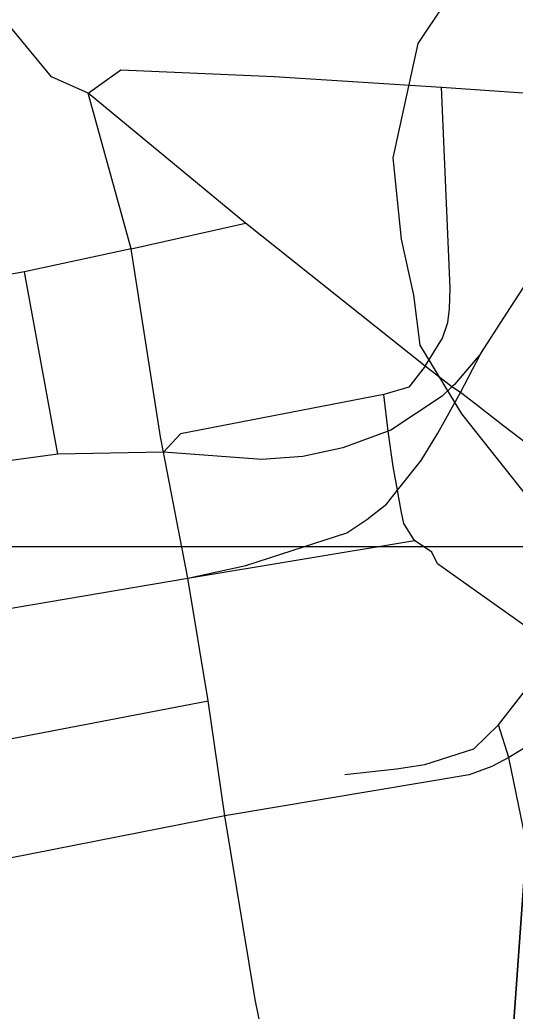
# Model space of a CAD drawing. Extents: x -8.2 to 38.5, y -0.1 to 21.9.
# Drawn here: x 7.2935 to 7.4729, y 14.1991 to 14.5581 of the extents above; entities that cross this region are included whole.
import ezdxf

# ---------------------------------------------------------------- set-up
doc = ezdxf.new("R2010")
doc.units = 0
for name, color, linetype in [('Default', 7, 'Continuous'), ('GM_X_Airport_Location_Class_1', 7, 'Continuous'), ('GM_X_Airport_Location_Class_3', 7, 'Continuous'), ('GM_X_Township_Subdivision_Text', 7, 'Continuous'), ('GM_X_Township_Text', 7, 'Continuous'), ('GM_X_US_Location', 7, 'Continuous')]:
    doc.layers.add(name, color=color, linetype=linetype)

msp = doc.modelspace()

# ---------------------------------------------------------------- linework, layer by layer
at = {"layer": 'Default'}
for points in [[(3.4133, 14.36735), (4.82348, 14.36735), (4.82604, 14.37009), (4.92092, 14.42469), (5.00928, 14.45261), (5.10793, 14.46474), (5.30561, 14.46322), (5.50064, 14.41998), (5.59627, 14.38282), (5.62337, 14.36735), (7.78583, 14.36735), (7.81753, 14.393), (7.93419, 14.50672), (8.01002, 14.58066), (8.07899, 14.67657), (8.19078, 14.868), (8.23777, 14.96505), (8.37153, 15.16559), (8.44919, 15.25329), (8.71106, 15.55038), (8.80997, 15.62884), (8.90733, 15.68039), (8.96338, 15.71646), (8.96338, 21.16735)], [(7.52022, 14.86341), (7.45585, 13.96446), (7.723, 13.96446)]]:
    msp.add_lwpolyline(points, dxfattribs=at)
msp.add_lwpolyline([(6.45347, 13.96446), (7.45585, 13.96446), (7.52022, 14.86341), (6.53061, 14.97169)], close=True, dxfattribs=at)
at = {"layer": 'GM_X_Airport_Location_Class_1'}
for p, q in [((7.47116, 14.45386), (7.50322, 14.50363)), ((7.46048, 14.43727), (7.47116, 14.45386)), ((7.30734, 14.40075), (7.28862, 14.39823)), ((7.34552, 14.4015), (7.30734, 14.40075)), ((7.27571, 14.34258), (7.35438, 14.3559))]:
    msp.add_line(p, q, dxfattribs=at)
for points in [[(7.39624, 14.36729), (7.41187, 14.37237), (7.41916, 14.37715), (7.42633, 14.38273), (7.43032, 14.38782), (7.43887, 14.39846), (7.44488, 14.40845), (7.45308, 14.42315), (7.46048, 14.43727)], [(7.46048, 14.43727), (7.4509, 14.42601), (7.44996, 14.42513), (7.44643, 14.42184), (7.42791, 14.40945), (7.42691, 14.40909), (7.41379, 14.40432)], [(7.41379, 14.40432), (7.41051, 14.40312), (7.39605, 14.4), (7.3811, 14.39887), (7.34552, 14.4015)], [(7.35438, 14.3559), (7.37541, 14.36051), (7.39624, 14.36729)]]:
    msp.add_lwpolyline(points, dxfattribs=at)
at = {"layer": 'GM_X_Airport_Location_Class_3'}
for p, q in [((7.47116, 14.45386), (7.50322, 14.50363)), ((7.46048, 14.43727), (7.47116, 14.45386)), ((7.30734, 14.40075), (7.28862, 14.39823)), ((7.34552, 14.4015), (7.30734, 14.40075)), ((7.27571, 14.34258), (7.35438, 14.3559))]:
    msp.add_line(p, q, dxfattribs=at)
for points in [[(7.39624, 14.36729), (7.41187, 14.37237), (7.41916, 14.37715), (7.42633, 14.38273), (7.43032, 14.38782), (7.43887, 14.39846), (7.44488, 14.40845), (7.45308, 14.42315), (7.46048, 14.43727)], [(7.46048, 14.43727), (7.4509, 14.42601), (7.44996, 14.42513), (7.44643, 14.42184), (7.42791, 14.40945), (7.42691, 14.40909), (7.41379, 14.40432)], [(7.41379, 14.40432), (7.41051, 14.40312), (7.39605, 14.4), (7.3811, 14.39887), (7.34552, 14.4015)], [(7.35438, 14.3559), (7.37541, 14.36051), (7.39624, 14.36729)]]:
    msp.add_lwpolyline(points, dxfattribs=at)
at = {"layer": 'GM_X_Township_Subdivision_Text'}
for p, q in [((7.33385, 14.47511), (7.37525, 14.48442)), ((7.30734, 14.40075), (7.29521, 14.46677)), ((7.35438, 14.3559), (7.43636, 14.36952))]:
    msp.add_line(p, q, dxfattribs=at)
for points in [[(7.44023, 14.43263), (7.4465, 14.44277), (7.44843, 14.44847), (7.44912, 14.45348), (7.44935, 14.46088), (7.4462, 14.53368)], [(7.18168, 14.27857), (7.18706, 14.27951), (7.26665, 14.29325), (7.36172, 14.31153)], [(7.49007, 14.19592), (7.4706, 14.29102), (7.46677, 14.30275)]]:
    msp.add_lwpolyline(points, dxfattribs=at)
at = {"layer": 'GM_X_Township_Text'}
for p, q in [((7.33385, 14.47511), (7.31825, 14.53155)), ((7.35438, 14.3559), (7.34552, 14.4015))]:
    msp.add_line(p, q, dxfattribs=at)
for points in [[(7.31825, 14.53155), (7.30497, 14.53738), (7.26933, 14.5807), (7.26397, 14.59584)], [(7.31825, 14.53155), (7.33013, 14.53994), (7.38562, 14.5376), (7.4462, 14.53368), (7.47751, 14.53146)], [(7.45829, 14.41909), (7.45308, 14.42315), (7.44996, 14.42513), (7.44023, 14.43263), (7.37525, 14.48442), (7.31825, 14.53155)], [(7.33385, 14.47511), (7.29521, 14.46677), (7.27747, 14.46372), (7.23883, 14.45739), (7.15432, 14.4428)], [(7.34552, 14.4015), (7.3445, 14.40709), (7.33385, 14.47511)], [(7.44023, 14.43263), (7.43431, 14.42509), (7.42531, 14.42238), (7.35171, 14.40811), (7.34552, 14.4015)], [(7.43636, 14.36952), (7.4326, 14.37567), (7.43157, 14.38034), (7.43079, 14.38503), (7.43032, 14.38782), (7.42873, 14.39629), (7.42691, 14.40909), (7.42531, 14.42238)], [(7.56065, 14.34258), (7.53763, 14.36052), (7.52202, 14.37191), (7.51223, 14.37772), (7.49907, 14.38788), (7.48948, 14.39517), (7.46871, 14.41096), (7.45829, 14.41909)], [(7.66952, 14.34127), (7.65957, 14.34753), (7.63435, 14.36792), (7.6241, 14.37339), (7.61089, 14.37863), (7.59538, 14.38037), (7.58311, 14.38001), (7.57079, 14.37841), (7.56349, 14.3759), (7.55022, 14.36975), (7.53763, 14.36052), (7.51148, 14.33199), (7.50594, 14.32683), (7.50062, 14.3207), (7.49822, 14.31815), (7.4927, 14.3123), (7.48585, 14.30396), (7.47632, 14.29452), (7.4706, 14.29102), (7.46446, 14.28773), (7.45624, 14.28466), (7.36774, 14.26986)], [(7.41119, 14.28486), (7.42993, 14.28683), (7.44012, 14.28848), (7.45788, 14.29407), (7.46677, 14.30275), (7.48466, 14.32577), (7.48813, 14.33024), (7.49632, 14.34637), (7.51223, 14.37772)], [(7.52002, 14.30163), (7.5183, 14.30329), (7.50832, 14.31306), (7.50589, 14.31544), (7.50062, 14.3207), (7.4979, 14.32277), (7.48813, 14.33024), (7.48415, 14.33307), (7.44473, 14.36114), (7.44274, 14.3653), (7.43636, 14.36952)], [(7.36774, 14.26986), (7.36172, 14.31153), (7.35438, 14.3559)], [(7.36774, 14.26986), (7.27443, 14.25155), (7.18918, 14.23864)], [(7.38321, 14.18145), (7.37877, 14.20332), (7.36774, 14.26986)]]:
    msp.add_lwpolyline(points, dxfattribs=at)
at = {"layer": 'GM_X_US_Location'}
msp.add_lwpolyline([(7.6508, 14.87931), (7.63411, 14.84514), (7.60331, 14.80239), (7.59374, 14.78429), (7.56327, 14.70683), (7.54672, 14.6865), (7.52791, 14.66316), (7.49782, 14.63455), (7.4775, 14.61045), (7.45718, 14.57883), (7.43762, 14.54946), (7.42859, 14.50805), (7.4316, 14.47868), (7.43611, 14.45835), (7.43837, 14.44028), (7.45341, 14.41543), (7.69286, 14.11335)], dxfattribs=at)

doc.saveas('drawing.dxf')
